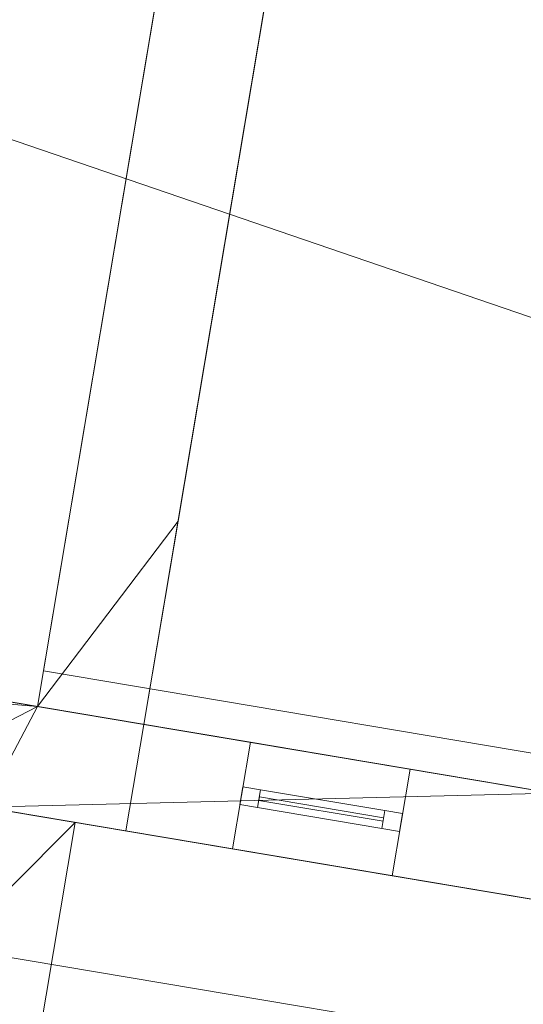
# Model space of a CAD drawing. Header units: millimetres. Extents: x -430348 to -225823, y -86243 to 5084.
# Tile 702 of 1056: x -350183 to -348783, y -8565 to -5831. Entities that reach past the tile are written whole.
import ezdxf

# ---------------------------------------------------------------- set-up
doc = ezdxf.new("R2010")
doc.units = ezdxf.units.MM
for name, color, linetype, lineweight in [('A-GLAZ-CURT', 52, 'Continuous', 9), ('A-GLAZ-CWMG', 51, 'Continuous', 9), ('A-ROOF', 132, 'Continuous', 9), ('A-WALL', 113, 'Continuous', 9)]:
    doc.layers.add(name, color=color, linetype=linetype, lineweight=lineweight)

# ---------------------------------------------------------------- blocks, each defined once
blk = doc.blocks.new('System Panel - Glazed-518799-_3D_ Copy 1')
at = {"layer": 'A-GLAZ-CURT', "transparency": 33554471}
mesh = blk.add_polyface(dxfattribs=at)
corners = [(-175, 5), (-175, 5, 675), (175, 5, 675), (175, 5)]
mesh.append_faces([[corners[k] for k in face] for face in [(2, 3, 0, 1)]])
mesh = blk.add_polyface(dxfattribs=at)
corners = [(175, -5), (-175, -5), (-175, 5), (175, 5)]
mesh.append_faces([[corners[k] for k in face] for face in [(3, 0, 1, 2)]])
mesh = blk.add_polyface(dxfattribs=at)
corners = [(-175, -5, 675), (175, -5, 675), (175, 5, 675), (-175, 5, 675)]
mesh.append_faces([[corners[k] for k in face] for face in [(3, 0, 1, 2)]])
mesh = blk.add_polyface(dxfattribs=at)
corners = [(-175, -5), (-175, -5, 675), (-175, 5, 675), (-175, 5)]
mesh.append_faces([[corners[k] for k in face] for face in [(0, 1, 2, 3)]])
mesh = blk.add_polyface(dxfattribs=at)
corners = [(175, -5, 675), (175, -5), (175, 5), (175, 5, 675)]
mesh.append_faces([[corners[k] for k in face] for face in [(0, 1, 2, 3)]])
mesh = blk.add_polyface(dxfattribs=at)
corners = [(-175, -5), (175, -5), (175, -5, 675), (-175, -5, 675)]
mesh.append_faces([[corners[k] for k in face] for face in [(3, 0, 1, 2)]])
blk = doc.blocks.new('System Panel - Glazed-518809-_3D_ Copy 1')
at = {"layer": 'A-GLAZ-CURT', "transparency": 33554471}
mesh = blk.add_polyface(dxfattribs=at)
corners = [(-175, 5), (-175, 5, 325), (175, 5, 325), (175, 5)]
mesh.append_faces([[corners[k] for k in face] for face in [(2, 3, 0, 1)]])
mesh = blk.add_polyface(dxfattribs=at)
corners = [(175, -5), (-175, -5), (-175, 5), (175, 5)]
mesh.append_faces([[corners[k] for k in face] for face in [(3, 0, 1, 2)]])
mesh = blk.add_polyface(dxfattribs=at)
corners = [(-175, -5, 325), (175, -5, 325), (175, 5, 325), (-175, 5, 325)]
mesh.append_faces([[corners[k] for k in face] for face in [(3, 0, 1, 2)]])
mesh = blk.add_polyface(dxfattribs=at)
corners = [(-175, -5), (-175, -5, 325), (-175, 5, 325), (-175, 5)]
mesh.append_faces([[corners[k] for k in face] for face in [(3, 0, 1, 2)]])
mesh = blk.add_polyface(dxfattribs=at)
corners = [(175, -5, 325), (175, -5), (175, 5), (175, 5, 325)]
mesh.append_faces([[corners[k] for k in face] for face in [(3, 0, 1, 2)]])
mesh = blk.add_polyface(dxfattribs=at)
corners = [(-175, -5), (175, -5), (175, -5, 325), (-175, -5, 325)]
mesh.append_faces([[corners[k] for k in face] for face in [(3, 0, 1, 2)]])
blk = doc.blocks.new('Rectangular Mullion - 50mm x 50mm-320908-_3D_ Copy 1')
at = {"layer": 'A-GLAZ-CWMG'}
mesh = blk.add_polyface(dxfattribs=at)
corners = [(0, 25), (-50, 25), (-50, -25), (0, -25)]
mesh.append_faces([[corners[k] for k in face] for face in [(3, 0, 1, 2)]])
mesh = blk.add_polyface(dxfattribs=at)
corners = [(-50, 25), (0, 25), (0, 25, -400), (-50, 25, -400)]
mesh.append_faces([[corners[k] for k in face] for face in [(0, 1, 2, 3)]])
mesh = blk.add_polyface(dxfattribs=at)
corners = [(-50, -25), (-50, 25), (-50, 25, -400), (-50, -25, -400)]
mesh.append_faces([[corners[k] for k in face] for face in [(0, 1, 2, 3)]])
mesh = blk.add_polyface(dxfattribs=at)
corners = [(0, 25), (0, -25), (0, -25, -400), (0, 25, -400)]
mesh.append_faces([[corners[k] for k in face] for face in [(0, 1, 2, 3)]])
mesh = blk.add_polyface(dxfattribs=at)
corners = [(0, -25), (-50, -25), (-50, -25, -400), (0, -25, -400)]
mesh.append_faces([[corners[k] for k in face] for face in [(0, 1, 2, 3)]])
blk = doc.blocks.new('Rectangular Mullion - 50mm x 50mm-319157-_3D_ Copy 1')
at = {"layer": 'A-GLAZ-CWMG'}
mesh = blk.add_polyface(dxfattribs=at)
corners = [(0, 25), (-50, 25), (-50, -25), (0, -25)]
mesh.append_faces([[corners[k] for k in face] for face in [(2, 3, 0, 1)]])
mesh = blk.add_polyface(dxfattribs=at)
corners = [(0, 25, -350), (0, -25, -350), (-50, -25, -350), (-50, 25, -350)]
mesh.append_faces([[corners[k] for k in face] for face in [(0, 1, 2, 3)]])
mesh = blk.add_polyface(dxfattribs=at)
corners = [(-50, 25), (0, 25), (0, 25, -350), (-50, 25, -350)]
mesh.append_faces([[corners[k] for k in face] for face in [(0, 1, 2, 3)]])
mesh = blk.add_polyface(dxfattribs=at)
corners = [(-50, -25), (-50, 25), (-50, 25, -350), (-50, -25, -350)]
mesh.append_faces([[corners[k] for k in face] for face in [(0, 1, 2, 3)]])
mesh = blk.add_polyface(dxfattribs=at)
corners = [(0, 25), (0, -25), (0, -25, -350), (0, 25, -350)]
mesh.append_faces([[corners[k] for k in face] for face in [(0, 1, 2, 3)]])
mesh = blk.add_polyface(dxfattribs=at)
corners = [(0, -25), (-50, -25), (-50, -25, -350), (0, -25, -350)]
mesh.append_faces([[corners[k] for k in face] for face in [(0, 1, 2, 3)]])
blk = doc.blocks.new('Rectangular Mullion - 50mm x 50mm-279983-_3D_ Copy 1')
at = {"layer": 'A-GLAZ-CWMG'}
mesh = blk.add_polyface(dxfattribs=at)
corners = [(0, 25), (-50, 25), (-50, -25), (0, -25)]
mesh.append_faces([[corners[k] for k in face] for face in [(2, 3, 0, 1)]])
mesh = blk.add_polyface(dxfattribs=at)
corners = [(-50, 25), (0, 25), (0, 25, -750), (-50, 25, -750)]
mesh.append_faces([[corners[k] for k in face] for face in [(0, 1, 2, 3)]])
mesh = blk.add_polyface(dxfattribs=at)
corners = [(-50, -25), (-50, 25), (-50, 25, -750), (-50, -25, -750)]
mesh.append_faces([[corners[k] for k in face] for face in [(0, 1, 2, 3)]])
mesh = blk.add_polyface(dxfattribs=at)
corners = [(0, 25), (0, -25), (0, -25, -750), (0, 25, -750)]
mesh.append_faces([[corners[k] for k in face] for face in [(0, 1, 2, 3)]])
mesh = blk.add_polyface(dxfattribs=at)
corners = [(0, -25), (-50, -25), (-50, -25, -750), (0, -25, -750)]
mesh.append_faces([[corners[k] for k in face] for face in [(0, 1, 2, 3)]])
blk = doc.blocks.new('Rectangular Mullion - 50mm x 50mm-301581-_3D_ Copy 1')
at = {"layer": 'A-GLAZ-CWMG'}
mesh = blk.add_polyface(dxfattribs=at)
corners = [(0, 25), (-50, 25), (-50, -25), (0, -25)]
mesh.append_faces([[corners[k] for k in face] for face in [(2, 3, 0, 1)]])
mesh = blk.add_polyface(dxfattribs=at)
corners = [(0, 25, -350), (0, -25, -350), (-50, -25, -350), (-50, 25, -350)]
mesh.append_faces([[corners[k] for k in face] for face in [(0, 1, 2, 3)]])
mesh = blk.add_polyface(dxfattribs=at)
corners = [(-50, 25), (0, 25), (0, 25, -350), (-50, 25, -350)]
mesh.append_faces([[corners[k] for k in face] for face in [(3, 0, 1, 2)]])
mesh = blk.add_polyface(dxfattribs=at)
corners = [(-50, -25), (-50, 25), (-50, 25, -350), (-50, -25, -350)]
mesh.append_faces([[corners[k] for k in face] for face in [(3, 0, 1, 2)]])
mesh = blk.add_polyface(dxfattribs=at)
corners = [(0, 25), (0, -25), (0, -25, -350), (0, 25, -350)]
mesh.append_faces([[corners[k] for k in face] for face in [(3, 0, 1, 2)]])
mesh = blk.add_polyface(dxfattribs=at)
corners = [(0, -25), (-50, -25), (-50, -25, -350), (0, -25, -350)]
mesh.append_faces([[corners[k] for k in face] for face in [(3, 0, 1, 2)]])
blk = doc.blocks.new('Rectangular Mullion - 50mm x 50mm-353415-_3D_ Copy 1')
at = {"layer": 'A-GLAZ-CWMG'}
mesh = blk.add_polyface(dxfattribs=at)
corners = [(25, 25), (-25, 25), (-25, -25), (25, -25)]
mesh.append_faces([[corners[k] for k in face] for face in [(2, 3, 0, 1)]])
mesh = blk.add_polyface(dxfattribs=at)
corners = [(25, 25, -350), (25, -25, -350), (-25, -25, -350), (-25, 25, -350)]
mesh.append_faces([[corners[k] for k in face] for face in [(0, 1, 2, 3)]])
mesh = blk.add_polyface(dxfattribs=at)
corners = [(-25, 25), (25, 25), (25, 25, -350), (-25, 25, -350)]
mesh.append_faces([[corners[k] for k in face] for face in [(3, 0, 1, 2)]])
mesh = blk.add_polyface(dxfattribs=at)
corners = [(-25, -25), (-25, 25), (-25, 25, -350), (-25, -25, -350)]
mesh.append_faces([[corners[k] for k in face] for face in [(3, 0, 1, 2)]])
mesh = blk.add_polyface(dxfattribs=at)
corners = [(25, 25), (25, -25), (25, -25, -350), (25, 25, -350)]
mesh.append_faces([[corners[k] for k in face] for face in [(3, 0, 1, 2)]])
mesh = blk.add_polyface(dxfattribs=at)
corners = [(25, -25), (-25, -25), (-25, -25, -350), (25, -25, -350)]
mesh.append_faces([[corners[k] for k in face] for face in [(3, 0, 1, 2)]])
blk = doc.blocks.new('Rectangular Mullion - 50mm x 50mm-224775-_3D_ Copy 1')
at = {"layer": 'A-GLAZ-CWMG'}
mesh = blk.add_polyface(dxfattribs=at)
corners = [(0, 25, -400), (0, -25, -400), (-50, -25, -400), (-50, 25, -400)]
mesh.append_faces([[corners[k] for k in face] for face in [(3, 0, 1, 2)]])
mesh = blk.add_polyface(dxfattribs=at)
corners = [(-50, 25), (0, 25), (0, 25, -400), (-50, 25, -400)]
mesh.append_faces([[corners[k] for k in face] for face in [(3, 0, 1, 2)]])
mesh = blk.add_polyface(dxfattribs=at)
corners = [(-50, -25), (-50, 25), (-50, 25, -400), (-50, -25, -400)]
mesh.append_faces([[corners[k] for k in face] for face in [(0, 1, 2, 3)]])
mesh = blk.add_polyface(dxfattribs=at)
corners = [(0, 25), (0, -25), (0, -25, -400), (0, 25, -400)]
mesh.append_faces([[corners[k] for k in face] for face in [(0, 1, 2, 3)]])
mesh = blk.add_polyface(dxfattribs=at)
corners = [(0, -25), (-50, -25), (-50, -25, -400), (0, -25, -400)]
mesh.append_faces([[corners[k] for k in face] for face in [(3, 0, 1, 2)]])
blk = doc.blocks.new('Rectangular Mullion - 50mm x 50mm-279984-_3D_ Copy 1')
at = {"layer": 'A-GLAZ-CWMG'}
mesh = blk.add_polyface(dxfattribs=at)
corners = [(0, 25, -750), (0, -25, -750), (-50, -25, -750), (-50, 25, -750)]
mesh.append_faces([[corners[k] for k in face] for face in [(0, 1, 2, 3)]])
mesh = blk.add_polyface(dxfattribs=at)
corners = [(-50, 25), (0, 25), (0, 25, -750), (-50, 25, -750)]
mesh.append_faces([[corners[k] for k in face] for face in [(0, 1, 2, 3)]])
mesh = blk.add_polyface(dxfattribs=at)
corners = [(-50, -25), (-50, 25), (-50, 25, -750), (-50, -25, -750)]
mesh.append_faces([[corners[k] for k in face] for face in [(0, 1, 2, 3)]])
mesh = blk.add_polyface(dxfattribs=at)
corners = [(0, 25), (0, -25), (0, -25, -750), (0, 25, -750)]
mesh.append_faces([[corners[k] for k in face] for face in [(0, 1, 2, 3)]])
mesh = blk.add_polyface(dxfattribs=at)
corners = [(0, -25), (-50, -25), (-50, -25, -750), (0, -25, -750)]
mesh.append_faces([[corners[k] for k in face] for face in [(0, 1, 2, 3)]])

msp = doc.modelspace()

# ---------------------------------------------------------------- block references
at = {"layer": 'A-GLAZ-CURT', "transparency": 33554471, "rotation": 350.4526997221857}
for name, p in [('System Panel - Glazed-518799-_3D_ Copy 1', (-349344.8, -8023, 62157.6)), ('System Panel - Glazed-518809-_3D_ Copy 1', (-349344.8, -8023, 62882.6))]:
    msp.add_blockref(name, p, dxfattribs=at)
at = {"layer": 'A-GLAZ-CWMG', "rotation": 170.4526997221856}
for name, p in [('Rectangular Mullion - 50mm x 50mm-320908-_3D_ Copy 1', (-349566.7, -7985.7, 63257.6)), ('Rectangular Mullion - 50mm x 50mm-279984-_3D_ Copy 1', (-349566.7, -7985.7, 62857.6))]:
    msp.add_blockref(name, p, dxfattribs=at)
at = {"layer": 'A-GLAZ-CWMG', "extrusion": (0.986149, -0.165862, 0), "rotation": 90}
for name, p in [('Rectangular Mullion - 50mm x 50mm-319157-_3D_ Copy 1', (-65854.8, 63257.6, -343000.3)), ('Rectangular Mullion - 50mm x 50mm-353415-_3D_ Copy 1', (-65854.8, 62857.6, -343000.3))]:
    msp.add_blockref(name, p, dxfattribs=at)
at = {"layer": 'A-GLAZ-CWMG', "extrusion": (-0.986149, 0.165862, 0), "rotation": 270}
msp.add_blockref('Rectangular Mullion - 50mm x 50mm-301581-_3D_ Copy 1', (65854.8, 62107.6, 343350.3), dxfattribs=at)
at = {"layer": 'A-GLAZ-CWMG', "extrusion": (0, 0, -1), "rotation": 189.5473002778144}
for name, p in [('Rectangular Mullion - 50mm x 50mm-279983-_3D_ Copy 1', (349122.9, -8060.3, -62107.6)), ('Rectangular Mullion - 50mm x 50mm-224775-_3D_ Copy 1', (349122.9, -8060.3, -62857.6))]:
    msp.add_blockref(name, p, dxfattribs=at)

# ---------------------------------------------------------------- meshes
at = {"layer": 'A-ROOF'}
mesh = msp.add_polyface(dxfattribs=at)
corners = [(-335956.2, -3632.8, 63357.6), (-360412.7, 480.5, 63357.6), (-357333, -3637.3, 65907.6), (-355277.9, -3983, 65907.6), (-355180.4, -3403.2, 65485.3), (-354376.7, -3538.4, 65485.3), (-354474.2, -4118.1, 65907.6), (-343029.9, -6043, 65907.6), (-342932.4, -5463.2, 65485.3), (-342128.7, -5598.4, 65485.3), (-342226.2, -6178.1, 65907.6), (-340055.7, -6543.2, 65907.6)]
mesh.append_faces([[corners[k] for k in face] for face in [(4, 1, 2, 3)]], dxfattribs={"vtx0": -1})
mesh.append_faces([[corners[k] for k in face] for face in [(1, 4, 5, 0)]], dxfattribs={"vtx0": -1, "vtx2": -1})
mesh.append_faces([[corners[k] for k in face] for face in [(11, 0, 9, 10), (7, 8, 5, 6)]], dxfattribs={"vtx1": -1})
mesh.append_faces([[corners[k] for k in face] for face in [(8, 9, 0, 5)]], dxfattribs={"vtx1": -1, "vtx2": -1, "vtx3": -1})
mesh = msp.add_polyface(dxfattribs=at)
corners = [(-360412.7, 480.5, 63257.6), (-335956.2, -3632.8, 63257.6), (-340055.7, -6543.2, 65807.6), (-342226.2, -6178.1, 65807.6), (-342128.7, -5598.4, 65385.3), (-342932.4, -5463.2, 65385.3), (-343029.9, -6043, 65807.6), (-354474.2, -4118.1, 65807.6), (-354376.7, -3538.4, 65385.3), (-355180.4, -3403.2, 65385.3), (-355277.9, -3983, 65807.6), (-357333, -3637.3, 65807.6)]
mesh.append_faces([[corners[k] for k in face] for face in [(4, 1, 2, 3), (8, 5, 6, 7)]], dxfattribs={"vtx0": -1})
mesh.append_faces([[corners[k] for k in face] for face in [(1, 4, 5, 8)]], dxfattribs={"vtx0": -1, "vtx2": -1, "vtx3": -1})
mesh.append_faces([[corners[k] for k in face] for face in [(11, 0, 9, 10)]], dxfattribs={"vtx1": -1})
mesh.append_faces([[corners[k] for k in face] for face in [(8, 9, 0, 1)]], dxfattribs={"vtx1": -1, "vtx3": -1})
mesh = msp.add_polyface(dxfattribs=at)
corners = [(-347462.3, -2407.4, 60907.6), (-348391.1, -7929.9, 60907.6), (-350116.9, -7639.6, 60907.6), (-349188.1, -2117.2, 60907.6)]
mesh.append_faces([[corners[k] for k in face] for face in [(1, 2, 3, 0)]])
mesh = msp.add_polyface(dxfattribs=at)
corners = [(-348391.1, -7929.9, 61007.6), (-347462.3, -2407.4, 61007.6), (-349188.1, -2117.2, 61007.6), (-350116.9, -7639.6, 61007.6)]
mesh.append_faces([[corners[k] for k in face] for face in [(2, 3, 0, 1)]])
mesh = msp.add_polyface(dxfattribs=at)
corners = [(-350116.9, -7639.6, 61007.6), (-349188.1, -2117.2, 61007.6), (-349188.1, -2117.2, 60907.6), (-350116.9, -7639.6, 60907.6)]
mesh.append_faces([[corners[k] for k in face] for face in [(1, 2, 3, 0)]])
mesh = msp.add_polyface(dxfattribs=at)
corners = [(-347758.1, -2357.7, 58507.6), (-348703.5, -7978.7, 58507.6), (-349837.6, -7788, 58507.6), (-348892.2, -2166.9, 58507.6)]
mesh.append_faces([[corners[k] for k in face] for face in [(1, 2, 3, 0)]])
mesh = msp.add_polyface(dxfattribs=at)
corners = [(-348703.5, -7978.7, 58607.6), (-347758.1, -2357.7, 58607.6), (-348892.2, -2166.9, 58607.6), (-349837.6, -7788, 58607.6)]
mesh.append_faces([[corners[k] for k in face] for face in [(2, 3, 0, 1)]])
mesh = msp.add_polyface(dxfattribs=at)
corners = [(-349837.6, -7788, 58607.6), (-348892.2, -2166.9, 58607.6), (-348892.2, -2166.9, 58507.6), (-349837.6, -7788, 58507.6)]
mesh.append_faces([[corners[k] for k in face] for face in [(1, 2, 3, 0)]])
mesh = msp.add_polyface(dxfattribs=at)
corners = [(-361590.3, -6521.1, 63357.6), (-337133.8, -10634.5, 63357.6), (-340055.7, -6543.2, 65907.6), (-342226.2, -6178.1, 65907.6), (-342319.5, -6732.4, 65503.9), (-343123.2, -6597.3, 65503.9), (-343029.9, -6043, 65907.6), (-354474.2, -4118.1, 65907.6), (-354567.4, -4672.4, 65503.9), (-355371.1, -4537.3, 65503.9), (-355277.9, -3983, 65907.6), (-357333, -3637.3, 65907.6)]
mesh.append_faces([[corners[k] for k in face] for face in [(4, 1, 2, 3)]], dxfattribs={"vtx0": -1})
mesh.append_faces([[corners[k] for k in face] for face in [(1, 4, 5, 8)]], dxfattribs={"vtx0": -1, "vtx2": -1, "vtx3": -1})
mesh.append_faces([[corners[k] for k in face] for face in [(11, 0, 9, 10)]], dxfattribs={"vtx1": -1})
mesh.append_faces([[corners[k] for k in face] for face in [(8, 9, 0, 1)]], dxfattribs={"vtx1": -1, "vtx3": -1})
mesh.append_faces([[corners[k] for k in face] for face in [(6, 7, 8, 5)]], dxfattribs={"vtx2": -1})
mesh = msp.add_polyface(dxfattribs=at)
corners = [(-337133.8, -10634.5, 63257.6), (-361590.3, -6521.1, 63257.6), (-357333, -3637.3, 65807.6), (-355277.9, -3983, 65807.6), (-355371.1, -4537.3, 65403.9), (-354567.4, -4672.4, 65403.9), (-354474.2, -4118.1, 65807.6), (-343029.9, -6043, 65807.6), (-343123.2, -6597.3, 65403.9), (-342319.5, -6732.4, 65403.9), (-342226.2, -6178.1, 65807.6), (-340055.7, -6543.2, 65807.6)]
mesh.append_faces([[corners[k] for k in face] for face in [(4, 1, 2, 3)]], dxfattribs={"vtx0": -1})
mesh.append_faces([[corners[k] for k in face] for face in [(1, 4, 5, 0)]], dxfattribs={"vtx0": -1, "vtx2": -1})
mesh.append_faces([[corners[k] for k in face] for face in [(11, 0, 9, 10)]], dxfattribs={"vtx1": -1})
mesh.append_faces([[corners[k] for k in face] for face in [(8, 9, 0, 5)]], dxfattribs={"vtx1": -1, "vtx2": -1, "vtx3": -1})
mesh.append_faces([[corners[k] for k in face] for face in [(5, 6, 7, 8)]], dxfattribs={"vtx3": -1})
mesh = msp.add_polyface(dxfattribs=at)
corners = [(-361590.3, -6521.1, 63357.6), (-361590.3, -6521.1, 63257.6), (-337133.8, -10634.5, 63257.6), (-337133.8, -10634.5, 63357.6)]
mesh.append_faces([[corners[k] for k in face] for face in [(0, 1, 2, 3)]])
mesh = msp.add_polyface(dxfattribs=at)
corners = [(-351926.9, -7740.8, 62063.5), (-353825.2, -7421.5, 60952.1), (-353825.2, -7421.5, 61067.6), (-351926.9, -7740.8, 62179), (-350028.5, -8060.1, 61067.6), (-350028.5, -8060.1, 60952.1)]
mesh.append_faces([[corners[k] for k in face] for face in [(2, 3, 0, 1)]], dxfattribs={"vtx1": -1})
mesh.append_faces([[corners[k] for k in face] for face in [(4, 5, 0, 3)]], dxfattribs={"vtx2": -1})
mesh = msp.add_polyface(dxfattribs=at)
corners = [(-348391.1, -7929.9, 61007.6), (-350116.9, -7639.6, 61007.6), (-350116.9, -7639.6, 60907.6), (-348391.1, -7929.9, 60907.6)]
mesh.append_faces([[corners[k] for k in face] for face in [(1, 2, 3, 0)]])
mesh = msp.add_polyface(dxfattribs=at)
corners = [(-352714.7, -12425, 62063.5), (-351926.9, -7740.8, 62063.5), (-350028.5, -8060.1, 60952.1), (-350816.4, -12744.3, 60952.1), (-350660.5, -9104.5, 61211.9), (-350577.6, -8611.4, 61211.9), (-351366.5, -8478.7, 61673.8), (-351449.4, -8971.8, 61673.8)]
mesh.append_faces([[corners[k] for k in face] for face in [(7, 0, 1, 6), (2, 5, 6, 1)]], dxfattribs={"vtx0": -1, "vtx2": -1})
mesh.append_faces([[corners[k] for k in face] for face in [(7, 4, 3, 0), (2, 3, 4, 5)]], dxfattribs={"vtx1": -1, "vtx3": -1})
mesh = msp.add_polyface(dxfattribs=at)
corners = [(-351926.9, -7740.8, 62179), (-352714.7, -12425, 62179), (-350816.4, -12744.3, 61067.6), (-350028.5, -8060.1, 61067.6), (-350577.6, -8611.4, 61327.4), (-350660.5, -9104.5, 61327.4), (-351449.4, -8971.8, 61789.3), (-351366.5, -8478.7, 61789.3)]
mesh.append_faces([[corners[k] for k in face] for face in [(7, 0, 6)]], dxfattribs={"vtx0": -1, "vtx1": -1})
mesh.append_faces([[corners[k] for k in face] for face in [(2, 5, 6), (5, 2, 3, 4)]], dxfattribs={"vtx0": -1, "vtx2": -1})
mesh.append_faces([[corners[k] for k in face] for face in [(6, 0, 1, 2)]], dxfattribs={"vtx0": -1, "vtx3": -1})
mesh.append_faces([[corners[k] for k in face] for face in [(7, 4, 3, 0)]], dxfattribs={"vtx1": -1, "vtx3": -1})
mesh = msp.add_polyface(dxfattribs=at)
corners = [(-348703.5, -7978.7, 58607.6), (-349837.6, -7788, 58607.6), (-349837.6, -7788, 58507.6), (-348703.5, -7978.7, 58507.6)]
mesh.append_faces([[corners[k] for k in face] for face in [(1, 2, 3, 0)]])
mesh = msp.add_polyface(dxfattribs=at)
corners = [(-350028.5, -8060.1, 61067.6), (-350816.4, -12744.3, 61067.6), (-350816.4, -12744.3, 60952.1), (-350028.5, -8060.1, 60952.1)]
mesh.append_faces([[corners[k] for k in face] for face in [(1, 2, 3, 0)]])
at = {"layer": 'A-WALL'}
mesh = msp.add_polyface(dxfattribs=at)
corners = [(-349188.1, -2117.2, 58457.6), (-350133.5, -7738.2, 58457.6), (-350133.5, -7738.2, 60907.6), (-349188.1, -2117.2, 60907.6), (-349718.8, -5272.9, 60207.6), (-349718.8, -5272.9, 59407.6), (-349611, -4631.9, 59407.6), (-349611, -4631.9, 60207.6)]
mesh.append_faces([[corners[k] for k in face] for face in [(6, 0, 1, 5), (5, 1, 2, 4)]], dxfattribs={"vtx0": -1, "vtx2": -1})
mesh.append_faces([[corners[k] for k in face] for face in [(3, 0, 6, 7), (2, 3, 7, 4)]], dxfattribs={"vtx1": -1, "vtx3": -1})
mesh = msp.add_polyface(dxfattribs=at)
corners = [(-348892.2, -2166.9, 58457.6), (-349837.6, -7788, 58457.6), (-350133.5, -7738.2, 58457.6), (-349188.1, -2117.2, 58457.6)]
mesh.append_faces([[corners[k] for k in face] for face in [(3, 0, 1, 2)]])
mesh = msp.add_polyface(dxfattribs=at)
corners = [(-349188.1, -2117.2, 60907.6), (-350133.5, -7738.2, 60907.6), (-349837.6, -7788, 60907.6), (-349742.8, -7224, 60907.6), (-348892.2, -2166.9, 60907.6)]
mesh.append_faces([[corners[k] for k in face] for face in [(3, 1, 2)]], dxfattribs={"vtx0": -1})
mesh.append_faces([[corners[k] for k in face] for face in [(0, 1, 3, 4)]], dxfattribs={"vtx1": -1})
mesh = msp.add_polyface(dxfattribs=at)
corners = [(-349837.6, -7788, 58457.6), (-348892.2, -2166.9, 58457.6), (-348892.2, -2166.9, 58607.6), (-348892.2, -2166.9, 60907.6), (-349742.8, -7224, 60907.6), (-349837.6, -7788, 60907.6), (-349837.6, -7788, 58607.6), (-349423, -5322.6, 59407.6), (-349423, -5322.6, 60207.6), (-349315.2, -4681.6, 60207.6), (-349315.2, -4681.6, 59407.6)]
mesh.append_faces([[corners[k] for k in face] for face in [(6, 7, 4, 5), (8, 4, 7)]], dxfattribs={"vtx0": -1, "vtx1": -1})
mesh.append_faces([[corners[k] for k in face] for face in [(4, 8, 9, 3), (7, 6, 0, 10), (3, 9, 10, 2)]], dxfattribs={"vtx0": -1, "vtx2": -1})
mesh.append_faces([[corners[k] for k in face] for face in [(10, 0, 1, 2)]], dxfattribs={"vtx0": -1, "vtx3": -1})
mesh = msp.add_polyface(dxfattribs=at)
corners = [(-337856.4, -10107.3, 58457.6), (-337918.4, -10096.9, 58457.6), (-341603.7, -9477.1, 58457.6), (-341899.6, -9427.3, 58457.6), (-350281.8, -8017.5, 58457.6), (-350577.7, -7967.7, 58457.6), (-353486.8, -7478.4, 58457.6), (-353782.7, -7428.7, 58457.6), (-355557.7, -7130.1, 58457.6), (-355853.6, -7080.4, 58457.6), (-360735, -6259.4, 58457.6), (-360685.3, -5963.5, 58457.6), (-350133.5, -7738.2, 58457.6), (-349837.6, -7788, 58457.6), (-348703.5, -7978.7, 58457.6), (-348407.7, -8028.5, 58457.6), (-337806.6, -9811.5, 58457.6)]
mesh.append_faces([[corners[k] for k in face] for face in [(11, 8, 9, 10)]], dxfattribs={"vtx0": -1})
mesh.append_faces([[corners[k] for k in face] for face in [(5, 12, 4)]], dxfattribs={"vtx0": -1, "vtx1": -1})
mesh.append_faces([[corners[k] for k in face] for face in [(12, 7, 8, 11), (16, 2, 3, 15), (4, 14, 15, 3)]], dxfattribs={"vtx0": -1, "vtx2": -1})
mesh.append_faces([[corners[k] for k in face] for face in [(12, 5, 6, 7)]], dxfattribs={"vtx0": -1, "vtx3": -1})
mesh.append_faces([[corners[k] for k in face] for face in [(13, 14, 4, 12)]], dxfattribs={"vtx1": -1, "vtx2": -1})
mesh.append_faces([[corners[k] for k in face] for face in [(16, 0, 1, 2)]], dxfattribs={"vtx3": -1})
mesh = msp.add_polyface(dxfattribs=at)
corners = [(-360735, -6259.4, 63544.9), (-337856.4, -10107.3, 63544.9), (-337806.6, -9811.5, 63760.4), (-360685.3, -5963.5, 63760.4)]
mesh.append_faces([[corners[k] for k in face] for face in [(2, 3, 0, 1)]])
mesh = msp.add_polyface(dxfattribs=at)
corners = [(-337806.6, -9811.5, 58457.6), (-348407.7, -8028.5, 58457.6), (-348703.5, -7978.7, 58457.6), (-349837.6, -7788, 58457.6), (-350133.5, -7738.2, 58457.6), (-360685.3, -5963.5, 58457.6), (-360685.3, -5963.5, 63760.4), (-337806.6, -9811.5, 63760.4), (-357973.3, -6419.6, 63257.6), (-357973.3, -6419.6, 62107.6), (-356790, -6618.7, 62107.6), (-356790, -6618.7, 63257.6), (-354078.1, -7074.8, 63257.6), (-354078.1, -7074.8, 62107.6), (-352648.1, -7315.3, 62107.6), (-352648.1, -7315.3, 63257.6), (-351070.3, -7580.7, 63257.6), (-351070.3, -7580.7, 62107.6), (-350232.1, -7721.6, 62107.6), (-350232.1, -7721.6, 63257.6), (-349541.8, -7837.7, 63257.6), (-349541.8, -7837.7, 62107.6), (-349098, -7912.4, 62107.6), (-349098, -7912.4, 63257.6), (-347569.5, -8169.5, 62107.6), (-347569.5, -8169.5, 63257.6), (-348407.7, -8028.5, 63257.6), (-348407.7, -8028.5, 62107.6), (-344463.1, -8691.9, 62107.6), (-344463.1, -8691.9, 63257.6), (-345745.1, -8476.3, 63257.6), (-345745.1, -8476.3, 62107.6), (-340469.2, -9363.7, 62107.6), (-340469.2, -9363.7, 63257.6), (-341899.1, -9123.2, 63257.6), (-341899.1, -9123.2, 62107.6), (-338053.1, -9770, 62107.6), (-338053.1, -9770, 63257.6), (-338842.1, -9637.4, 63257.6), (-338842.1, -9637.4, 62107.6), (-345794.4, -8468, 59607.6), (-345794.4, -8468, 60757.6), (-346632.6, -8327, 60757.6), (-346632.6, -8327, 59607.6), (-343723.5, -8816.3, 59957.6), (-343723.5, -8816.3, 60757.6), (-344413.8, -8700.2, 60757.6), (-344413.8, -8700.2, 59957.6), (-341849.8, -9131.5, 59507.6), (-341849.8, -9131.5, 60757.6), (-342589.4, -9007.1, 60757.6), (-342589.4, -9007.1, 59507.6), (-353732.9, -7132.8, 59846.6), (-353732.9, -7132.8, 60767.4), (-354373.9, -7025, 60767.4), (-354373.9, -7025, 59846.6), (-348703.5, -7978.7, 58607.6), (-348703.5, -7978.7, 60907.6), (-349837.6, -7788, 60907.6), (-349837.6, -7788, 58607.6), (-347234.2, -8225.9, 58707.6), (-347234.2, -8225.9, 60757.6), (-348072.4, -8084.9, 60757.6), (-348072.4, -8084.9, 58707.6), (-360438.7, -6005, 63257.6), (-360438.7, -6005, 62107.6), (-359600.5, -6146, 62107.6), (-359600.5, -6146, 63257.6)]
mesh.append_faces([[corners[k] for k in face] for face in [(41, 47, 40), (36, 0, 39), (35, 29, 34), (57, 62, 56), (4, 59, 3)]], dxfattribs={"vtx0": -1, "vtx1": -1})
mesh.append_faces([[corners[k] for k in face] for face in [(7, 26, 23, 6), (21, 58, 18, 20), (9, 5, 66, 8)]], dxfattribs={"vtx0": -1, "vtx1": -1, "vtx2": -1})
mesh.append_faces([[corners[k] for k in face] for face in [(39, 0, 48, 32), (42, 61, 24, 31), (57, 22, 27, 62)]], dxfattribs={"vtx0": -1, "vtx1": -1, "vtx2": -1, "vtx3": -1})
mesh.append_faces([[corners[k] for k in face] for face in [(41, 31, 46, 47), (35, 45, 28, 29), (55, 5, 9, 10)]], dxfattribs={"vtx0": -1, "vtx1": -1, "vtx3": -1})
mesh.append_faces([[corners[k] for k in face] for face in [(32, 48, 49), (1, 63, 60, 0), (61, 42, 43, 60), (28, 45, 46, 31), (39, 32, 33, 38), (31, 24, 25, 30), (62, 27, 24, 61), (27, 22, 23, 26), (22, 57, 58, 21), (56, 1, 2), (8, 66, 67), (6, 64, 65, 5), (5, 65, 66)]], dxfattribs={"vtx0": -1, "vtx2": -1})
mesh.append_faces([[corners[k] for k in face] for face in [(35, 49, 50, 45), (60, 43, 40, 51), (56, 62, 63, 1), (7, 37, 38, 33), (7, 33, 34, 29), (17, 52, 53, 14), (6, 23, 20, 19), (6, 19, 16, 15), (10, 12, 13, 54)]], dxfattribs={"vtx0": -1, "vtx2": -1, "vtx3": -1})
mesh.append_faces([[corners[k] for k in face] for face in [(41, 42, 31), (29, 30, 7), (35, 32, 49), (54, 55, 10), (18, 19, 20), (15, 12, 6), (10, 11, 12)]], dxfattribs={"vtx1": -1, "vtx2": -1})
mesh.append_faces([[corners[k] for k in face] for face in [(51, 48, 0, 60), (47, 44, 51, 40), (25, 26, 7, 30), (58, 59, 4, 52), (17, 18, 58, 52), (11, 8, 6, 12), (67, 64, 6, 8)]], dxfattribs={"vtx1": -1, "vtx2": -1, "vtx3": -1})
mesh.append_faces([[corners[k] for k in face] for face in [(50, 51, 44, 45), (36, 37, 7, 0), (59, 56, 2, 3), (4, 5, 55, 52), (53, 54, 13, 14), (16, 17, 14, 15)]], dxfattribs={"vtx1": -1, "vtx3": -1})
mesh = msp.add_polyface(dxfattribs=at)
corners = [(-360735, -6259.4, 58457.6), (-355853.6, -7080.4, 58457.6), (-355557.7, -7130.1, 58457.6), (-353782.7, -7428.7, 58457.6), (-353486.8, -7478.4, 58457.6), (-350577.7, -7967.7, 58457.6), (-350281.8, -8017.5, 58457.6), (-341899.6, -9427.3, 58457.6), (-341603.7, -9477.1, 58457.6), (-337918.4, -10096.9, 58457.6), (-337856.4, -10107.3, 58457.6), (-337856.4, -10107.3, 63544.9), (-360735, -6259.4, 63544.9), (-358023.1, -6715.5, 62107.6), (-358023.1, -6715.5, 63257.6), (-356839.7, -6914.5, 63257.6), (-356839.7, -6914.5, 62107.6), (-354127.8, -7370.6, 62107.6), (-354127.8, -7370.6, 63257.6), (-352697.9, -7611.1, 63257.6), (-352697.9, -7611.1, 62107.6), (-351120.1, -7876.5, 62107.6), (-351120.1, -7876.5, 63257.6), (-350281.8, -8017.5, 63257.6), (-350281.8, -8017.5, 62107.6), (-349591.5, -8133.6, 62107.6), (-349591.5, -8133.6, 63257.6), (-349147.8, -8208.2, 63257.6), (-349147.8, -8208.2, 62107.6), (-347619.2, -8465.3, 63257.6), (-347619.2, -8465.3, 62107.6), (-348457.5, -8324.3, 62107.6), (-348457.5, -8324.3, 63257.6), (-344512.9, -8987.8, 63257.6), (-344512.9, -8987.8, 62107.6), (-345794.9, -8772.2, 62107.6), (-345794.9, -8772.2, 63257.6), (-340519, -9659.5, 63257.6), (-340519, -9659.5, 62107.6), (-341948.9, -9419, 62107.6), (-341948.9, -9419, 63257.6), (-338102.9, -10065.9, 63257.6), (-338102.9, -10065.9, 62107.6), (-338891.8, -9933.2, 62107.6), (-338891.8, -9933.2, 63257.6), (-345844.2, -8763.9, 60757.6), (-345844.2, -8763.9, 59607.6), (-346682.4, -8622.9, 59607.6), (-346682.4, -8622.9, 60757.6), (-343773.3, -9112.2, 60757.6), (-343773.3, -9112.2, 59957.6), (-344463.6, -8996.1, 59957.6), (-344463.6, -8996.1, 60757.6), (-353782.7, -7428.7, 60767.4), (-353782.7, -7428.7, 59846.6), (-354423.7, -7320.9, 59846.6), (-354423.7, -7320.9, 60767.4), (-348753.3, -8274.6, 60907.6), (-348753.3, -8274.6, 58607.6), (-349887.4, -8083.8, 58607.6), (-349887.4, -8083.8, 60907.6), (-341899.6, -9427.3, 60757.6), (-341899.6, -9427.3, 59507.6), (-342639.2, -9302.9, 59507.6), (-342639.2, -9302.9, 60757.6), (-347283.9, -8521.7, 60757.6), (-347283.9, -8521.7, 58707.6), (-348122.2, -8380.7, 58707.6), (-348122.2, -8380.7, 60757.6), (-360488.5, -6300.8, 62107.6), (-360488.5, -6300.8, 63257.6), (-359650.3, -6441.8, 63257.6), (-359650.3, -6441.8, 62107.6)]
mesh.append_faces([[corners[k] for k in face] for face in [(5, 54, 4), (69, 0, 72), (16, 18, 15), (67, 58, 66), (33, 11, 36)]], dxfattribs={"vtx0": -1, "vtx1": -1})
mesh.append_faces([[corners[k] for k in face] for face in [(25, 24, 60, 28), (21, 20, 53), (46, 7, 51, 45), (65, 48, 30, 68), (30, 48, 35, 29), (39, 34, 49)]], dxfattribs={"vtx0": -1, "vtx1": -1, "vtx2": -1})
mesh.append_faces([[corners[k] for k in face] for face in [(62, 9, 43, 38)]], dxfattribs={"vtx0": -1, "vtx1": -1, "vtx2": -1, "vtx3": -1})
mesh.append_faces([[corners[k] for k in face] for face in [(16, 56, 17, 18), (7, 63, 50, 51), (39, 49, 64, 61)]], dxfattribs={"vtx0": -1, "vtx1": -1, "vtx3": -1})
mesh.append_faces([[corners[k] for k in face] for face in [(17, 56, 53, 20), (59, 5, 6, 58), (24, 25, 26, 23), (68, 57, 58, 67), (72, 13, 14, 71), (20, 21, 22, 19), (12, 22, 23), (64, 49, 50, 63), (38, 61, 62), (11, 41, 42), (9, 42, 43)]], dxfattribs={"vtx0": -1, "vtx2": -1})
mesh.append_faces([[corners[k] for k in face] for face in [(1, 55, 56, 16), (21, 53, 54, 60), (58, 6, 7, 66), (5, 59, 60, 54), (28, 60, 57, 31), (12, 70, 71, 14), (12, 14, 15, 18), (12, 18, 19, 22), (35, 48, 45, 52), (68, 30, 31, 57), (11, 32, 29, 36)]], dxfattribs={"vtx0": -1, "vtx2": -1, "vtx3": -1})
mesh.append_faces([[corners[k] for k in face] for face in [(55, 1, 2, 3), (62, 7, 8, 9), (42, 9, 10, 11)]], dxfattribs={"vtx0": -1, "vtx3": -1})
mesh.append_faces([[corners[k] for k in face] for face in [(24, 21, 60), (16, 13, 1), (51, 52, 45), (62, 63, 7), (35, 36, 29), (38, 39, 61)]], dxfattribs={"vtx1": -1, "vtx2": -1})
mesh.append_faces([[corners[k] for k in face] for face in [(0, 1, 13, 72), (26, 27, 12, 23), (11, 12, 27, 32), (46, 47, 66, 7), (40, 37, 11, 33), (44, 41, 11, 37)]], dxfattribs={"vtx1": -1, "vtx2": -1, "vtx3": -1})
mesh.append_faces([[corners[k] for k in face] for face in [(54, 55, 3, 4), (27, 28, 31, 32), (69, 70, 12, 0), (65, 66, 47, 48), (52, 49, 34, 35), (39, 40, 33, 34), (37, 38, 43, 44)]], dxfattribs={"vtx1": -1, "vtx3": -1})
mesh = msp.add_polyface(dxfattribs=at)
corners = [(-349837.6, -7788, 60907.6), (-350133.5, -7738.2, 60907.6), (-350133.5, -7738.2, 58457.6), (-349837.6, -7788, 58457.6), (-349837.6, -7788, 58607.6)]
mesh.append_faces([[corners[k] for k in face] for face in [(4, 1, 2, 3)]], dxfattribs={"vtx0": -1})
mesh.append_faces([[corners[k] for k in face] for face in [(0, 1, 4)]], dxfattribs={"vtx1": -1})
mesh = msp.add_polyface(dxfattribs=at)
corners = [(-348753.3, -8274.6, 58607.6), (-348703.5, -7978.7, 58607.6), (-349837.6, -7788, 58607.6), (-349887.4, -8083.8, 58607.6)]
mesh.append_faces([[corners[k] for k in face] for face in [(0, 1, 2, 3)]])
mesh = msp.add_polyface(dxfattribs=at)
corners = [(-349887.4, -8083.8, 58607.6), (-349837.6, -7788, 58607.6), (-349837.6, -7788, 60907.6), (-349887.4, -8083.8, 60907.6)]
mesh.append_faces([[corners[k] for k in face] for face in [(1, 2, 3, 0)]])
mesh = msp.add_polyface(dxfattribs=at)
corners = [(-348703.5, -7978.7, 60907.6), (-348753.3, -8274.6, 60907.6), (-349887.4, -8083.8, 60907.6), (-349837.6, -7788, 60907.6)]
mesh.append_faces([[corners[k] for k in face] for face in [(3, 0, 1, 2)]])
mesh = msp.add_polyface(dxfattribs=at)
corners = [(-349591.5, -8133.6, 62107.6), (-349541.8, -7837.7, 62107.6), (-349541.8, -7837.7, 63257.6), (-349591.5, -8133.6, 63257.6)]
mesh.append_faces([[corners[k] for k in face] for face in [(1, 2, 3, 0)]])
mesh = msp.add_polyface(dxfattribs=at)
corners = [(-349591.5, -8133.6, 63257.6), (-349541.8, -7837.7, 63257.6), (-349098, -7912.4, 63257.6), (-349147.8, -8208.2, 63257.6)]
mesh.append_faces([[corners[k] for k in face] for face in [(1, 2, 3, 0)]])
mesh = msp.add_polyface(dxfattribs=at)
corners = [(-349541.8, -7837.7, 62107.6), (-349591.5, -8133.6, 62107.6), (-349147.8, -8208.2, 62107.6), (-349098, -7912.4, 62107.6)]
mesh.append_faces([[corners[k] for k in face] for face in [(2, 3, 0, 1)]])
mesh = msp.add_polyface(dxfattribs=at)
corners = [(-349147.8, -8208.2, 63257.6), (-349098, -7912.4, 63257.6), (-349098, -7912.4, 62107.6), (-349147.8, -8208.2, 62107.6)]
mesh.append_faces([[corners[k] for k in face] for face in [(1, 2, 3, 0)]])

doc.saveas('drawing.dxf')
